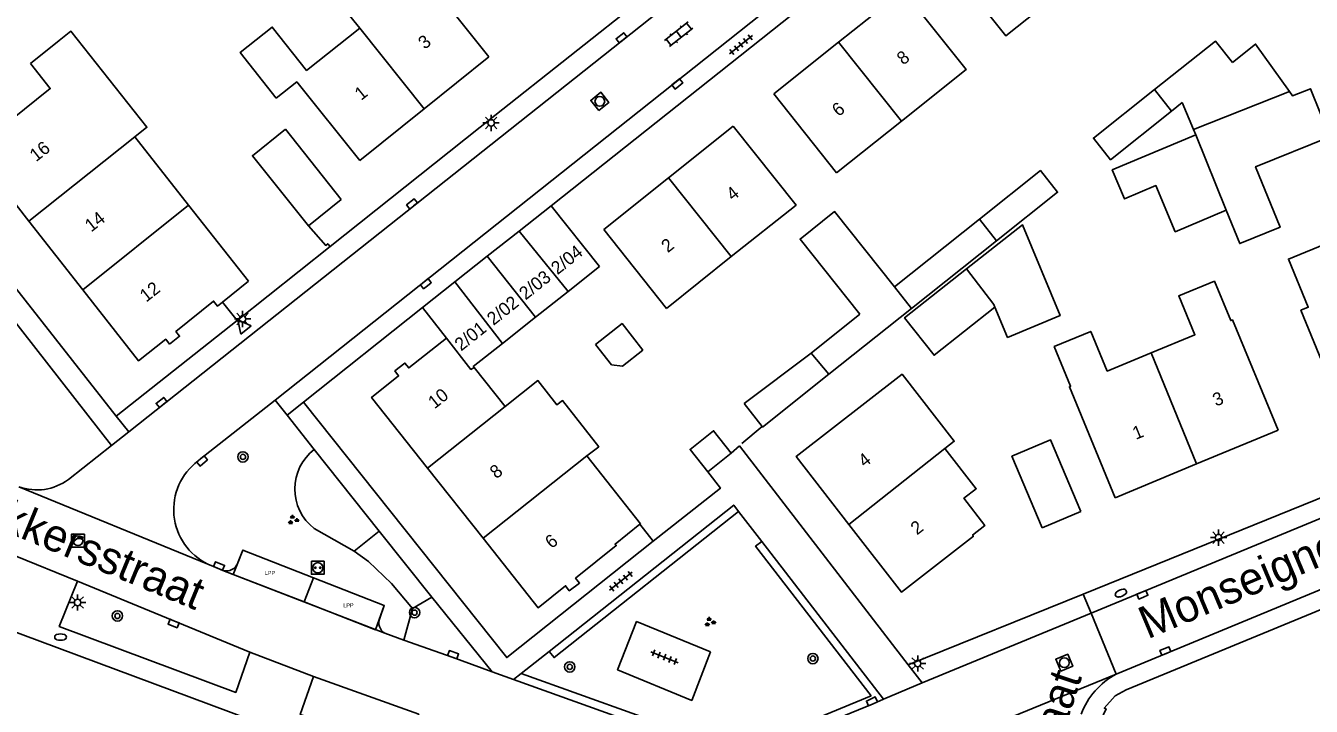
# Model space of a CAD drawing. Extents: x 136000 to 138005, y 398500 to 400500.
# Drawn here: x 137339 to 137437.9, y 399133.2 to 399185.6 of the extents above; entities that cross this region are included whole.
import ezdxf

# ---------------------------------------------------------------- set-up
doc = ezdxf.new("R2010")
doc.units = 0
for name, color, linetype in [('bp-grn-parkeervak', 7, 'Continuous'), ('gg-afsc-erfafscheiding', 7, 'Continuous'), ('gg-afsc-muur', 7, 'Continuous'), ('gg-anno-huisnummerreeks BGT', 7, 'Continuous'), ('gg-anno-openbare ruimte label', 7, 'Continuous'), ('gg-bbg-bijgebouw', 7, 'Continuous'), ('gg-bbg-gedigitaliseerde bebouwing', 7, 'Continuous'), ('gg-bbg-gedigitaliseerde bijgebouw', 7, 'Continuous'), ('gg-bbg-hoofdgebouw', 7, 'Continuous'), ('gg-bbg-tussenscheiding', 7, 'Continuous'), ('gg-knt-verharding', 7, 'Continuous'), ('gg-knt-verharding nz', 7, 'Continuous'), ('gt-grn-groengrens', 7, 'Continuous'), ('gt-grn-vlakafsluiter', 7, 'Continuous'), ('gt-grn-weggrens', 7, 'Continuous'), ('gt-symb-boom', 7, 'Continuous'), ('gt-symb-brandkraan', 7, 'Continuous'), ('gt-symb-groenvak', 7, 'Continuous'), ('gt-symb-klinker verharding', 7, 'Continuous'), ('gt-symb-kolk', 7, 'Continuous'), ('gt-symb-laadpunt elektrisch vervoer', 7, 'Continuous'), ('gt-symb-lichtmast', 7, 'Continuous'), ('gt-symb-rioolschacht', 7, 'Continuous'), ('gt-symb-tegel verharding', 7, 'Continuous'), ('gt-symb-waterafsluiter', 7, 'Continuous'), ('kenmerkpunt laadpunt parkeerplaats', 7, 'Continuous')]:
    doc.layers.add(name, color=color, linetype=linetype)

# ---------------------------------------------------------------- blocks, each defined once
blk = doc.blocks.new('gt0-LMAST')
at = {"layer": 'gt-symb-lichtmast'}
for p, q in [((-0.182, 0.173), (-0.447, 0.438)), ((-0.005, 0.246), (-0.005, 0.621)), ((0.172, 0.173), (0.437, 0.438)), ((-0.255, -0.004), (-0.63, -0.004)), ((-0.182, -0.181), (-0.447, -0.446)), ((-0.005, -0.254), (-0.005, -0.629)), ((0.437, -0.446), (0.172, -0.181)), ((0.245, -0.004), (0.62, -0.004))]:
    blk.add_line(p, q, dxfattribs=at)
blk.add_circle((-0.005, -0.004), 0.25, dxfattribs=at)
blk = doc.blocks.new('gt0-RS')
at = {"layer": 'gt-symb-rioolschacht'}
blk.add_lwpolyline([(-0.5, -0.5), (0.5, -0.5), (0.5, 0.5), (-0.5, 0.5)], close=True, dxfattribs=at)
blk.add_circle((0, 0), 0.375, dxfattribs=at)
blk = doc.blocks.new('gt0-KOLK')
at = {"layer": 'gt-symb-kolk'}
blk.add_lwpolyline([(0, 0), (0.375, 0), (0.375, 0.4), (-0.375, 0.4), (-0.375, 0), (0, 0)], dxfattribs=at)
blk = doc.blocks.new('gt0-TEG1')
at = {"layer": 'gt-symb-tegel verharding'}
for p, q in [((-1.125, 0), (1.125, 0)), ((-0.9, -0.25), (-0.9, 0.25)), ((-0.45, -0.25), (-0.45, 0.25)), ((0, -0.25), (0, 0.25)), ((0.45, -0.25), (0.45, 0.25)), ((0.9, -0.25), (0.9, 0.25))]:
    blk.add_line(p, q, dxfattribs=at)
blk = doc.blocks.new('gt0-KL1')
at = {"layer": 'gt-symb-klinker verharding'}
for p, q in [((-1.15, 0.3), (1.15, 0.3)), ((-1, -0.3), (-1, 0.3)), ((-0.5, 0.3), (-0.5, 0.45)), ((0, -0.3), (0, 0.3)), ((0.5, 0.3), (0.5, 0.45)), ((1, -0.3), (1, 0.3)), ((-1.15, -0.3), (1.15, -0.3)), ((-0.5, -0.45), (-0.5, -0.3)), ((0.5, -0.45), (0.5, -0.3))]:
    blk.add_line(p, q, dxfattribs=at)
blk = doc.blocks.new('gt0-BOOM')
at = {"layer": 'gt-symb-boom'}
for radius in [0.4, 0.2]:
    blk.add_circle((0, 0), radius, dxfattribs=at)
blk = doc.blocks.new('gt0-GRVAK')
at = {"layer": 'gt-symb-groenvak'}
for p, q in [((-0.11, 0.189), (-0.228, 0.24)), ((-0.182, 0.153), (0.088, 0.153)), ((-0.091, 0.211), (-0.156, 0.322)), ((-0.047, 0.214), (-0.047, 0.393)), ((-0.004, 0.211), (0.061, 0.322)), ((0.015, 0.189), (0.133, 0.24)), ((0.262, -0.052), (0.197, 0.059)), ((0.305, -0.049), (0.305, 0.13)), ((0.349, -0.052), (0.414, 0.059)), ((-0.245, -0.228), (-0.363, -0.177)), ((-0.318, -0.264), (-0.047, -0.264)), ((-0.226, -0.206), (-0.291, -0.095)), ((-0.183, -0.203), (-0.183, -0.024)), ((-0.139, -0.206), (-0.074, -0.095)), ((-0.12, -0.228), (-0.002, -0.177)), ((0.243, -0.074), (0.125, -0.023)), ((0.17, -0.11), (0.441, -0.11)), ((0.368, -0.074), (0.486, -0.023))]:
    blk.add_line(p, q, dxfattribs=at)
blk = doc.blocks.new('gt0-BR')
at = {"layer": 'gt-symb-brandkraan'}
for centre, radius, start, end in [((-0.244, 0), 0.206, 107.56694, 252.43307), ((0.599, -2.664), 3, 106.89205, 107.56694), ((0, -0.691), 0.938, 73.10799, 106.89205), ((-0.599, -2.664), 3, 72.43309, 73.10799), ((0.244, 0), 0.206, 287.56695, 72.43309), ((0.599, 2.664), 3, 252.43307, 253.10797), ((0, 0.691), 0.938, 253.10797, 286.89206), ((-0.599, 2.664), 3, 286.89206, 287.56695)]:
    blk.add_arc(centre, radius, start, end, dxfattribs=at)
blk = doc.blocks.new('gt0-WAFSL')
at = {"layer": 'gt-symb-waterafsluiter'}
for p, q in [((-0.5, -0.333), (0, 0.667)), ((0, 0.667), (0.5, -0.333)), ((0.5, -0.333), (-0.5, -0.333))]:
    blk.add_line(p, q, dxfattribs=at)
blk = doc.blocks.new('gt0-LEV')
at = {"layer": 'gt-symb-laadpunt elektrisch vervoer'}
blk.add_lwpolyline([(-0.486, 0.501), (0.486, 0.501), (0.486, -0.499), (-0.486, -0.499)], close=True, dxfattribs=at)
for centre, radius in [((0, 0), 0.393), ((-0.186, 0), 0.0566), ((0.186, 0), 0.0566)]:
    blk.add_circle(centre, radius, dxfattribs=at)

msp = doc.modelspace()

# ---------------------------------------------------------------- linework, layer by layer
at = {"layer": 'bp-grn-parkeervak'}
for p, q in [((137360.445, 399141.272), (137354.988, 399143.388)), ((137361.17, 399143.131), (137360.445, 399141.272)), ((137365.949, 399139.136), (137360.445, 399141.272))]:
    msp.add_line(p, q, dxfattribs=at)
for points in [[(137354.988, 399143.388), (137355.727, 399145.253), (137361.17, 399143.131)], [(137361.17, 399143.131), (137366.612, 399141.008), (137365.949, 399139.136)]]:
    msp.add_lwpolyline(points, dxfattribs=at)
at = {"layer": 'gg-afsc-erfafscheiding'}
msp.add_line((137395.676, 399154.753), (137394.127, 399153.438), dxfattribs=at)
at = {"layer": 'gg-afsc-muur'}
for p, q in [((137355.298, 399162.914), (137362.463, 399168.592)), ((137354.168, 399164.31), (137355.298, 399162.914)), ((137387.294, 399145.941), (137386.276, 399147.238))]:
    msp.add_line(p, q, dxfattribs=at)
for points in [[(137362.463, 399168.592), (137362.261, 399168.807), (137362.106, 399168.676), (137360.78, 399170.18)], [(137391.496, 399151.277), (137392.467, 399150.007), (137387.294, 399145.941)]]:
    msp.add_lwpolyline(points, dxfattribs=at)
at = {"layer": 'gg-bbg-bijgebouw'}
for p, q in [((137359.026, 399177.623), (137363.308, 399172.209)), ((137363.308, 399172.209), (137360.78, 399170.18)), ((137376.98, 399169.782), (137379.44, 399171.73)), ((137379.44, 399171.73), (137383.163, 399167.05)), ((137374.528, 399167.841), (137376.98, 399169.782)), ((137372.04, 399165.872), (137374.528, 399167.841)), ((137369.55, 399163.9), (137372.04, 399165.872)), ((137371.41, 399161.551), (137369.55, 399163.9)), ((137394.29, 399156.514), (137395.676, 399154.753)), ((137395.676, 399154.753), (137395.707, 399154.714)), ((137393.308, 399152.713), (137391.496, 399151.277)), ((137420.19, 399148.21), (137417.23, 399146.96))]:
    msp.add_line(p, q, dxfattribs=at)
at = {"layer": 'gg-bbg-gedigitaliseerde bebouwing'}
for p, q in [((137374.66, 399183.18), (137369.694, 399189.368)), ((137339.39, 399182.666), (137341.607, 399184.423)), ((137401.391, 399174.248), (137406.39, 399178.228)), ((137347.425, 399177.033), (137351.552, 399171.78)), ((137351.552, 399171.78), (137356.158, 399165.917)), ((137388.33, 399163.841), (137393.308, 399167.814)), ((137375.914, 399156.288), (137373.516, 399159.285)), ((137382.199, 399152.49), (137386.33, 399147.281))]:
    msp.add_line(p, q, dxfattribs=at)
for points in [[(137369.694, 399189.368), (137367.89, 399191.622), (137362.912, 399187.638), (137364.722, 399185.377)], [(137409.65, 399190.771), (137414.428, 399184.782), (137419.402, 399188.751)], [(137406.39, 399178.228), (137411.37, 399182.193), (137406.54, 399188.26)], [(137341.607, 399184.423), (137342.511, 399185.14), (137348.353, 399177.768), (137347.425, 399177.033)], [(137364.722, 399185.377), (137360.633, 399182.136), (137357.996, 399185.463), (137355.527, 399183.506), (137358.304, 399180.003)], [(137393.308, 399167.814), (137398.283, 399171.783), (137393.45, 399177.84)], [(137440.12, 399156.4), (137437.126, 399163.697), (137437.683, 399163.926), (137436.162, 399167.626), (137442.081, 399170.06), (137443.603, 399166.361)], [(137435.36, 399154.471), (137431.854, 399162.95), (137431.721, 399162.894), (137430.463, 399165.929), (137427.728, 399164.795), (137428.966, 399161.808), (137425.596, 399160.411)], [(137425.596, 399160.411), (137422.226, 399159.014), (137420.959, 399162.067), (137418.143, 399160.9), (137419.405, 399157.855), (137419.311, 399157.816), (137422.84, 399149.28)], [(137375.914, 399156.288), (137378.431, 399158.282), (137379.896, 399156.418), (137380.322, 399156.753), (137383.109, 399153.205), (137382.199, 399152.49)]]:
    msp.add_lwpolyline(points, dxfattribs=at)
at = {"layer": 'gg-bbg-gedigitaliseerde bijgebouw'}
for p, q in [((137427.998, 399179.654), (137427.171, 399178.996)), ((137428.865, 399177.595), (137427.998, 399179.654)), ((137429.037, 399177.187), (137428.865, 399177.595)), ((137412.386, 399170.693), (137405.853, 399165.499)), ((137413.706, 399169.032), (137407.175, 399163.839)), ((137383.163, 399167.05), (137380.756, 399165.144)), ((137380.756, 399165.144), (137378.245, 399163.157)), ((137403.202, 399163.389), (137399.452, 399160.403)), ((137400.806, 399158.769), (137407.175, 399163.839)), ((137378.245, 399163.157), (137375.708, 399161.148)), ((137399.452, 399160.403), (137394.29, 399156.514)), ((137395.707, 399154.714), (137400.806, 399158.769))]:
    msp.add_line(p, q, dxfattribs=at)
for points in [[(137425.85, 399180.657), (137430.546, 399184.391), (137431.867, 399182.73)], [(137436.24, 399180.499), (137433.636, 399184.161), (137431.867, 399182.73)], [(137425.85, 399180.657), (137421.154, 399176.923), (137422.474, 399175.262), (137427.171, 399178.996)], [(137436.24, 399180.499), (137436.478, 399180.165), (137437.859, 399180.717), (137439.335, 399177.027), (137433.636, 399174.72), (137435.517, 399170.073), (137432.418, 399168.819), (137431.38, 399171.383)], [(137359.026, 399177.623), (137356.468, 399175.567), (137360.78, 399170.18)], [(137429.037, 399177.187), (137422.604, 399174.48), (137423.54, 399172.254), (137425.967, 399173.275), (137427.459, 399169.732), (137431.38, 399171.383)], [(137412.386, 399170.693), (137417.082, 399174.428), (137418.403, 399172.767), (137413.706, 399169.032)], [(137403.202, 399163.389), (137398.599, 399169.171), (137401.254, 399171.283), (137405.853, 399165.499)], [(137411.387, 399166.866), (137415.704, 399170.266), (137418.601, 399163.286), (137414.553, 399161.606), (137413.579, 399163.92)], [(137411.387, 399166.866), (137406.633, 399163.122), (137408.904, 399160.238), (137413.579, 399163.92)], [(137382.866, 399161.068), (137384.899, 399162.667), (137386.498, 399160.633), (137384.925, 399159.397), (137384.101, 399159.496), (137382.866, 399161.068)], [(137375.708, 399161.148), (137373.454, 399159.363), (137373.516, 399159.285)], [(137393.308, 399152.713), (137391.948, 399154.435), (137390.133, 399152.991), (137391.496, 399151.277)], [(137420.19, 399148.21), (137417.867, 399153.731), (137414.892, 399152.475), (137417.23, 399146.96)]]:
    msp.add_lwpolyline(points, dxfattribs=at)
at = {"layer": 'gg-bbg-hoofdgebouw'}
for p, q in [((137401.56, 399184.295), (137406.54, 399188.26)), ((137396.58, 399180.33), (137401.56, 399184.295)), ((137374.66, 399183.18), (137369.69, 399179.19)), ((137396.58, 399180.33), (137401.391, 399174.248)), ((137369.69, 399179.19), (137364.73, 399175.202)), ((137388.475, 399173.87), (137393.45, 399177.84)), ((137383.5, 399169.9), (137388.475, 399173.87)), ((137343.414, 399165.276), (137339.284, 399170.542)), ((137383.5, 399169.9), (137388.33, 399163.841)), ((137354.168, 399164.31), (137356.158, 399165.917)), ((137435.36, 399154.471), (137429.1, 399151.876)), ((137374.209, 399146.165), (137369.939, 399151.559)), ((137429.1, 399151.876), (137422.84, 399149.28)), ((137386.33, 399147.281), (137386.276, 399147.238))]:
    msp.add_line(p, q, dxfattribs=at)
for points in [[(137336.83, 399178.1), (137337.586, 399178.699), (137337.887, 399178.319), (137340.926, 399180.728), (137339.39, 399182.666)], [(137364.73, 399175.202), (137359.876, 399181.249), (137358.304, 399180.003)], [(137339.284, 399170.542), (137334.98, 399176.031), (137337.13, 399177.72), (137336.83, 399178.1)], [(137350.1, 399161.08), (137349.8, 399161.47), (137347.7, 399159.81), (137343.414, 399165.276)], [(137350.1, 399161.08), (137350.862, 399161.695), (137350.581, 399162.051), (137353.48, 399164.398), (137353.789, 399164.004), (137354.168, 399164.31)], [(137369.939, 399151.559), (137365.64, 399156.99), (137367.71, 399158.64), (137367.43, 399159.031), (137368.2, 399159.63), (137368.49, 399159.261), (137371.41, 399161.551)], [(137402.353, 399147.235), (137398.3, 399152.46), (137406.448, 399158.78), (137410.45, 399153.621), (137409.739, 399153.069)], [(137409.739, 399153.069), (137412.142, 399149.971), (137411.202, 399149.242), (137412.819, 399147.157), (137411.859, 399146.412), (137411.928, 399146.323), (137406.392, 399142.028), (137402.353, 399147.235)], [(137386.276, 399147.238), (137384.37, 399145.721), (137384.46, 399145.6), (137381.33, 399143.09), (137381.63, 399142.72), (137380.84, 399142.13), (137380.56, 399142.51), (137378.44, 399140.82), (137374.209, 399146.165)]]:
    msp.add_lwpolyline(points, dxfattribs=at)
at = {"layer": 'gg-bbg-tussenscheiding'}
for p, q in [((137369.69, 399179.19), (137364.722, 399185.377)), ((137401.56, 399184.295), (137406.39, 399178.228)), ((137425.85, 399180.657), (137427.171, 399178.996)), ((137428.865, 399177.595), (137436.24, 399180.499)), ((137339.284, 399170.542), (137347.425, 399177.033)), ((137431.38, 399171.383), (137429.037, 399177.187)), ((137388.475, 399173.87), (137393.308, 399167.814)), ((137343.414, 399165.276), (137351.552, 399171.78)), ((137412.386, 399170.693), (137413.706, 399169.032)), ((137376.98, 399169.782), (137380.756, 399165.144)), ((137374.528, 399167.841), (137378.245, 399163.157)), ((137372.04, 399165.872), (137375.708, 399161.148)), ((137405.853, 399165.499), (137407.175, 399163.839)), ((137400.806, 399158.769), (137399.452, 399160.403)), ((137425.596, 399160.411), (137429.1, 399151.876)), ((137369.939, 399151.559), (137375.914, 399156.288)), ((137374.209, 399146.165), (137382.199, 399152.49)), ((137402.353, 399147.235), (137409.739, 399153.069))]:
    msp.add_line(p, q, dxfattribs=at)
for points in [[(137411.387, 399166.866), (137413.493, 399164.124), (137413.579, 399163.92)], [(137371.41, 399161.551), (137373.274, 399159.145), (137373.516, 399159.285)]]:
    msp.add_lwpolyline(points, dxfattribs=at)
at = {"layer": 'gg-knt-verharding'}
for p, q in [((137346.953, 399154.346), (137421.794, 399213.643)), ((137375.12, 399178.659), (137420.222, 399214.422)), ((137358.211, 399156.784), (137423.8, 399208.85)), ((137379.44, 399171.73), (137425.42, 399208.18)), ((137362.463, 399168.592), (137375.12, 399178.659)), ((137330.64, 399172.471), (137345.628, 399153.296)), ((137490.16, 399170.17), (137420.363, 399141.879)), ((137360.39, 399156.63), (137369.55, 399163.9)), ((137355.298, 399162.914), (137345.99, 399155.561)), ((137359.132, 399155.628), (137358.211, 399156.784)), ((137361.229, 399152.994), (137359.132, 399155.628)), ((137345.628, 399153.296), (137346.953, 399154.346)), ((137342.313, 399150.677), (137345.628, 399153.296)), ((137366.229, 399146.716), (137361.229, 399152.994)), ((137406.92, 399136.43), (137393.928, 399153.26)), ((137393.857, 399148.235), (137395.651, 399145.914)), ((137370.281, 399141.627), (137366.229, 399146.716)), ((137395.651, 399145.914), (137405.009, 399133.807)), ((137338.224, 399144.824), (137343.025, 399142.866)), ((137343.025, 399142.866), (137356.282, 399137.42)), ((137374.9, 399135.903), (137370.281, 399141.627)), ((137420.363, 399141.879), (137406.92, 399136.43)), ((137420.984, 399140.407), (137407.993, 399135.04)), ((137366.664, 399138.859), (137368.121, 399138.328)), ((137356.282, 399137.42), (137361.18, 399135.538)), ((137377.146, 399135.762), (137379.297, 399137.467)), ((137361.18, 399135.538), (137369.279, 399132.633)), ((137374.9, 399135.903), (137376.558, 399135.312)), ((137376.558, 399135.312), (137377.146, 399135.762)), ((137407.993, 399135.04), (137405.009, 399133.807))]:
    msp.add_line(p, q, dxfattribs=at)
for points in [[(137330.26, 399174.15), (137330.93, 399174.7), (137345.99, 399155.561)], [(137491.07, 399167.215), (137490.718, 399167.107), (137485.85, 399166.068), (137480.993, 399164.776), (137476.142, 399163.197), (137420.984, 399140.407)], [(137496.134, 399163.147), (137489.142, 399161.957), (137486.201, 399161.338), (137483.334, 399160.376), (137483.11, 399160.34), (137480.6, 399159.57), (137422.92, 399135.721)], [(137358.211, 399156.784), (137352.469, 399152.261), (137352.287, 399152.107)], [(137387.294, 399145.941), (137376.03, 399136.99), (137360.39, 399156.63)], [(137296.847, 399156.057), (137297.04, 399156.251), (137299.37, 399153.42), (137356.14, 399132.281), (137363.57, 399129.87), (137391.116, 399121.299)], [(137379.297, 399137.467), (137393.49, 399148.71), (137393.857, 399148.235)], [(137418.14, 399120.629), (137421.72, 399132.17), (137422.14, 399133.04), (137421.99, 399133.11), (137422.83, 399134.06), (137423.69, 399134.521), (137459.313, 399149.2)], [(137355.344, 399144.286), (137355.727, 399145.253), (137366.612, 399141.008), (137366.267, 399140.034)], [(137353.029, 399144.174), (137353.615, 399143.934), (137354.197, 399143.695)], [(137343.025, 399142.866), (137341.611, 399139.388), (137355.185, 399134.312), (137356.282, 399137.42)], [(137391.696, 399137.424), (137390.262, 399133.702), (137384.553, 399136.061), (137386.026, 399139.766), (137391.696, 399137.424)], [(137368.121, 399138.328), (137371.84, 399137.025), (137374.9, 399135.903)], [(137361.18, 399135.538), (137360.145, 399132.607), (137368.391, 399129.969), (137369.279, 399132.633)], [(137376.558, 399135.312), (137389.353, 399130.721), (137392.366, 399129.622)], [(137395.447, 399129.859), (137404.207, 399133.444), (137405.009, 399133.807)]]:
    msp.add_lwpolyline(points, dxfattribs=at)
for centre, radius, start, end in [((137355.092, 399148.368), 4.674, 126.87344, 243.8136), ((137339.903, 399153.93), 4.048, 249.94516, 306.53463), ((137354.465, 399144.583), 0.928, 253.21075, 341.30948), ((137367.137, 399139.673), 0.942, 157.47267, 239.86471), ((137425.594, 399130.653), 5.73, 117.82168, 159.7012)]:
    msp.add_arc(centre, radius, start, end, dxfattribs=at)
at = {"layer": 'gg-knt-verharding nz'}
msp.add_line((137354.197, 399143.695), (137366.664, 399138.859), dxfattribs=at)
at = {"layer": 'gt-grn-groengrens'}
for p, q in [((137361.209, 399146.927), (137364.295, 399145.176)), ((137366.229, 399146.716), (137364.295, 399145.176)), ((137368.791, 399140.756), (137370.281, 399141.627)), ((137368.121, 399138.328), (137368.791, 399140.756)), ((137377.146, 399135.762), (137392.698, 399130.216)), ((137395.121, 399130.37), (137404.054, 399134.062))]:
    msp.add_line(p, q, dxfattribs=at)
for points in [[(137379.297, 399137.467), (137379.67, 399136.996), (137393.857, 399148.235)], [(137395.651, 399145.914), (137395.177, 399145.547), (137404.054, 399134.062)], [(137364.295, 399145.176), (137365.405, 399144.385), (137367.164, 399142.682), (137368.791, 399140.756)]]:
    msp.add_lwpolyline(points, dxfattribs=at)
msp.add_arc((137363.559, 399149.953), 3.831, 127.46205, 232.1602, dxfattribs=at)
at = {"layer": 'gt-grn-vlakafsluiter'}
msp.add_line((137393.928, 399153.26), (137393.308, 399152.713), dxfattribs=at)
at = {"layer": 'gt-grn-weggrens'}
for p, q in [((137359.132, 399155.628), (137360.39, 399156.63)), ((137345.99, 399155.561), (137346.953, 399154.346)), ((137338.515, 399150.127), (137353.029, 399144.174)), ((137420.984, 399140.407), (137420.363, 399141.879)), ((137422.92, 399135.721), (137420.984, 399140.407)), ((137406.92, 399136.43), (137407.993, 399135.04)), ((137413.4, 399131.811), (137422.92, 399135.721))]:
    msp.add_line(p, q, dxfattribs=at)

# ---------------------------------------------------------------- block references
at = {"layer": 'gt-symb-boom'}
for p in [(137355.743, 399152.422), (137346.085, 399140.194), (137368.941, 399140.448), (137380.879, 399136.276), (137399.58, 399136.916)]:
    msp.add_blockref('gt0-BOOM', p, dxfattribs=at)
at = {"layer": 'gt-symb-brandkraan', "rotation": 22.514112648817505}
msp.add_blockref('gt0-BR', (137423.272, 399141.946), dxfattribs=at)
at = {"layer": 'gt-symb-brandkraan'}
msp.add_blockref('gt0-BR', (137341.711, 399138.567), dxfattribs=at)
at = {"layer": 'gt-symb-groenvak'}
for p in [(137359.591, 399147.577), (137391.644, 399139.726)]:
    msp.add_blockref('gt0-GRVAK', p, dxfattribs=at)
at = {"layer": 'gt-symb-klinker verharding', "rotation": 38.382457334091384}
msp.add_blockref('gt0-KL1', (137389.268, 399184.907), dxfattribs=at)
at = {"layer": 'gt-symb-kolk'}
for p, rotation in [((137384.987, 399184.483), 38.382457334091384), ((137389.272, 399180.932), 38.46294706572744), ((137368.868, 399171.71), 38.38245733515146), ((137369.933, 399165.578), 38.46294706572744), ((137349.606, 399156.45), 38.382457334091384), ((137352.469, 399152.261), -139.69018864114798), ((137353.832, 399143.844), -22.125102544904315), ((137425.003, 399141.635), 22.46117570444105), ((137350.486, 399139.796), 157.63961772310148), ((137371.84, 399137.025), -20.134788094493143), ((137426.779, 399137.316), 22.461175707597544), ((137404.207, 399133.444), 24.348442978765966)]:
    msp.add_blockref('gt0-KOLK', p, dxfattribs=dict(at, rotation=rotation))
at = {"layer": 'gt-symb-laadpunt elektrisch vervoer'}
msp.add_blockref('gt0-LEV', (137361.501, 399143.899), dxfattribs=at)
at = {"layer": 'gt-symb-lichtmast'}
for p in [(137374.836, 399178.096), (137355.719, 399163.026), (137430.789, 399146.217), (137343.029, 399141.23), (137407.646, 399136.543)]:
    msp.add_blockref('gt0-LMAST', p, dxfattribs=at)
at = {"layer": 'gt-symb-rioolschacht'}
for p, rotation in [((137383.193, 399179.748), 38.382457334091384), ((137418.918, 399136.594), 22.33338843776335)]:
    msp.add_blockref('gt0-RS', p, dxfattribs=dict(at, rotation=rotation))
msp.add_blockref('gt0-RS', (137343.05, 399145.975), dxfattribs=at)
at = {"layer": 'gt-symb-tegel verharding'}
for p, rotation in [((137394.049, 399184.11), 38.382457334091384), ((137384.811, 399142.863), 38.38245733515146), ((137388.171, 399137.017), -21.769501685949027)]:
    msp.add_blockref('gt0-TEG1', p, dxfattribs=dict(at, rotation=rotation))
at = {"layer": 'gt-symb-waterafsluiter', "rotation": 38.54346272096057}
msp.add_blockref('gt0-WAFSL', (137355.773, 399162.44), dxfattribs=at)

# ---------------------------------------------------------------- texts
at = {"layer": 'gg-anno-huisnummerreeks BGT'}
for s, rotation, p in [('3', 38.7, (137369.725, 399183.707)), ('8', 38.5, (137406.532, 399182.501)), ('1', 38.8, (137364.841, 399179.782)), ('6', 38.5, (137401.552, 399178.536)), ('16', 38.1, (137339.831, 399175.069)), ('4', 38.6, (137393.419, 399172.059)), ('14', 38.1, (137344.07, 399169.663)), ('2', 38.6, (137388.419, 399168.069)), ('2/04', 38.4, (137379.938, 399166.384)), ('2/03', 38.4, (137377.482, 399164.439)), ('12', 38.1, (137348.298, 399164.271)), ('2/02', 38.4, (137375.012, 399162.484)), ('2/01', 38.4, (137372.523, 399160.514)), ('10', 38.4, (137370.48, 399156.068)), ('3', 22.5, (137430.584, 399156.28)), ('1', 22.5, (137424.423, 399153.725)), ('4', 37.8, (137403.558, 399151.574)), ('8', 38.4, (137375.23, 399150.694)), ('2', 37.8, (137407.589, 399146.378)), ('6', 38.4, (137379.48, 399145.325))]:
    msp.add_text(s, height=1, rotation=rotation, dxfattribs=at).set_placement(p)
at = {"layer": 'gg-anno-openbare ruimte label'}
for s, rotation, p in [('Monseigneur Bekkersstraat', 337.6, (137314.467, 399156.137)), ('Monseigneur Mutsaertsstraat', 22.8, (137425.323, 399138.385)), ('Monseigneur Mutsaertsstraat', 71.7, (137406.695, 399094.394))]:
    msp.add_text(s, height=2.5, rotation=rotation, dxfattribs=at).set_placement(p)
at = {"layer": 'kenmerkpunt laadpunt parkeerplaats'}
for p in [(137357.427, 399143.35), (137363.468, 399140.858)]:
    msp.add_text('LPP', height=0.3, dxfattribs=at).set_placement(p)

doc.saveas('drawing.dxf')
